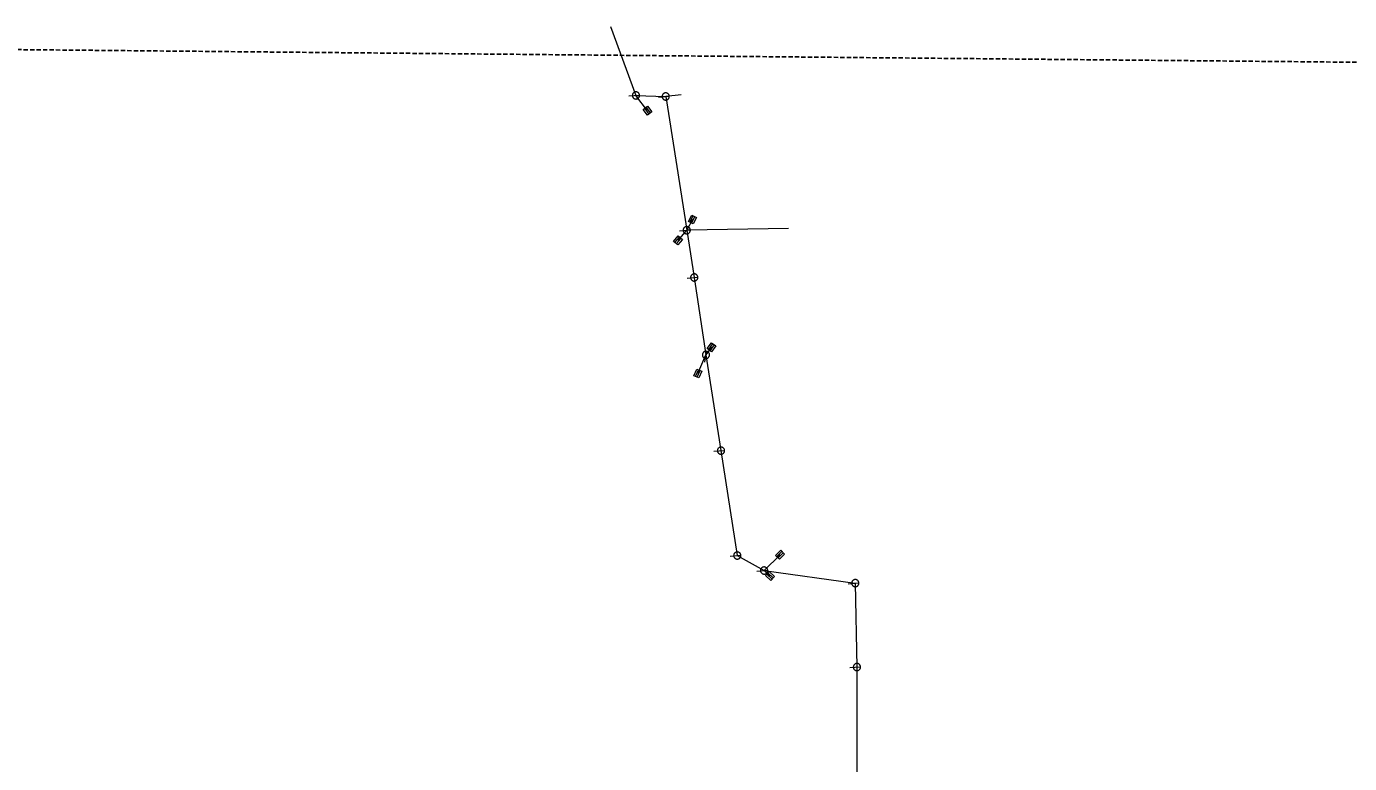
# Model space of a CAD drawing. Extents: x -807203 to -805207, y -993656 to -992505.
# Drawn here: x -806503.5 to -806136.1, y -992784.7 to -992580 of the extents above; entities that cross this region are included whole.
import ezdxf

# ---------------------------------------------------------------- set-up
doc = ezdxf.new("R2010")
doc.units = 0
doc.header["$LTSCALE"] = 0.4
doc.linetypes.add('MEDIUM_DASHED', pattern=[4.5, 3, -1.5])
for name, color, linetype, lineweight in [('11', 7, 'Continuous', 13), ('22', 7, 'Continuous', 13), ('63', 7, 'MEDIUM_DASHED', 25)]:
    doc.layers.add(name, color=color, linetype=linetype, lineweight=lineweight)

msp = doc.modelspace()

# ---------------------------------------------------------------- linework, layer by layer
at = {"layer": '11'}
for p, q in [((-806341.395, -992579.976), (-806334.288, -992599.134)), ((-806321.706, -992599.017), (-806326.019, -992599.43)), ((-806322.602, -992639.409), (-806320.182, -992636.584)), ((-806291.909, -992636.063), (-806320.182, -992636.584)), ((-806313.283, -992669.081), (-806314.845, -992671.212)), ((-806297.062, -992732.643), (-806298.698, -992731.117))]:
    msp.add_line(p, q, dxfattribs=at)
for points in [[(-806331.104, -992603.37), (-806334.288, -992599.134), (-806326.019, -992599.43), (-806320.182, -992636.584)], [(-806318.593, -992633.592), (-806320.182, -992636.584), (-806318.106, -992649.716), (-806314.845, -992671.212)], [(-806317.09, -992676.363), (-806314.845, -992671.212), (-806310.673, -992697.812)], [(-806310.673, -992697.812), (-806306.152, -992726.944), (-806298.698, -992731.117)], [(-806294.258, -992726.734), (-806298.698, -992731.117), (-806273.374, -992734.615)], [(-806273.374, -992734.615), (-806272.924, -992757.919), (-806272.971, -992806.424), (-806271.169, -992838.439)]]:
    msp.add_lwpolyline(points, dxfattribs=at)
at = {"layer": '22'}
for p, q in [((-806336.282, -992599.283), (-806333.291, -992599.059)), ((-806328.013, -992599.579), (-806325.022, -992599.355)), ((-806331.906, -992602.708), (-806330.704, -992604.306)), ((-806331.506, -992602.407), (-806330.304, -992604.006)), ((-806319.293, -992634.364), (-806318.355, -992632.598)), ((-806318.852, -992634.599), (-806317.914, -992632.832)), ((-806322.176, -992636.733), (-806319.185, -992636.509)), ((-806323.454, -992640.009), (-806322.153, -992638.491)), ((-806323.074, -992640.335), (-806321.773, -992638.816)), ((-806320.1, -992649.865), (-806317.109, -992649.641)), ((-806314.087, -992669.744), (-806312.905, -992668.131)), ((-806313.684, -992670.04), (-806312.501, -992668.427)), ((-806315.118, -992673.193), (-806314.708, -992670.221)), ((-806317.729, -992677.187), (-806316.93, -992675.353)), ((-806317.27, -992677.387), (-806316.471, -992675.553)), ((-806312.667, -992697.961), (-806309.676, -992697.737)), ((-806308.146, -992727.093), (-806305.155, -992726.869)), ((-806295.157, -992727.261), (-806293.734, -992725.856)), ((-806294.806, -992727.617), (-806293.383, -992726.212)), ((-806300.692, -992731.266), (-806297.701, -992731.042)), ((-806297.967, -992732.131), (-806296.504, -992733.495)), ((-806297.626, -992731.765), (-806296.163, -992733.13)), ((-806275.368, -992734.764), (-806272.377, -992734.54)), ((-806274.918, -992758.068), (-806271.927, -992757.844))]:
    msp.add_line(p, q, dxfattribs=at)
for points in [[(-806334.213, -992600.131), (-806334.105, -992600.117), (-806333.999, -992600.091), (-806333.895, -992600.053), (-806333.797, -992600.005), (-806333.705, -992599.946), (-806333.62, -992599.878), (-806333.542, -992599.8), (-806333.474, -992599.714), (-806333.415, -992599.622), (-806333.367, -992599.524), (-806333.33, -992599.421), (-806333.305, -992599.314), (-806333.291, -992599.205), (-806333.289, -992599.096), (-806333.299, -992598.986), (-806333.321, -992598.88), (-806333.354, -992598.775), (-806333.399, -992598.675), (-806333.455, -992598.581), (-806333.52, -992598.493), (-806333.595, -992598.413), (-806333.677, -992598.342), (-806333.768, -992598.279), (-806333.865, -992598.227), (-806333.966, -992598.187), (-806334.071, -992598.158), (-806334.18, -992598.14), (-806334.289, -992598.134), (-806334.399, -992598.14), (-806334.507, -992598.158), (-806334.612, -992598.187), (-806334.713, -992598.229), (-806334.809, -992598.28), (-806334.9, -992598.342), (-806334.983, -992598.414), (-806335.057, -992598.494), (-806335.123, -992598.582), (-806335.178, -992598.677), (-806335.222, -992598.776), (-806335.256, -992598.881), (-806335.278, -992598.988), (-806335.288, -992599.097), (-806335.285, -992599.207), (-806335.271, -992599.316), (-806335.245, -992599.422), (-806335.208, -992599.524), (-806335.16, -992599.623), (-806335.101, -992599.716), (-806335.032, -992599.801), (-806334.955, -992599.878), (-806334.87, -992599.947), (-806334.777, -992600.006), (-806334.679, -992600.054), (-806334.576, -992600.091), (-806334.47, -992600.117), (-806334.361, -992600.131), (-806334.251, -992600.133)], [(-806325.944, -992600.427), (-806325.836, -992600.413), (-806325.73, -992600.387), (-806325.626, -992600.349), (-806325.528, -992600.301), (-806325.436, -992600.242), (-806325.351, -992600.174), (-806325.273, -992600.096), (-806325.205, -992600.01), (-806325.146, -992599.918), (-806325.098, -992599.82), (-806325.061, -992599.717), (-806325.036, -992599.61), (-806325.022, -992599.501), (-806325.02, -992599.392), (-806325.03, -992599.282), (-806325.052, -992599.176), (-806325.085, -992599.071), (-806325.13, -992598.971), (-806325.186, -992598.877), (-806325.251, -992598.789), (-806325.326, -992598.709), (-806325.408, -992598.638), (-806325.499, -992598.575), (-806325.596, -992598.523), (-806325.697, -992598.483), (-806325.802, -992598.454), (-806325.911, -992598.436), (-806326.02, -992598.43), (-806326.13, -992598.436), (-806326.238, -992598.454), (-806326.343, -992598.483), (-806326.444, -992598.525), (-806326.54, -992598.576), (-806326.631, -992598.638), (-806326.714, -992598.71), (-806326.788, -992598.79), (-806326.854, -992598.878), (-806326.909, -992598.973), (-806326.953, -992599.072), (-806326.987, -992599.177), (-806327.009, -992599.284), (-806327.019, -992599.393), (-806327.016, -992599.503), (-806327.002, -992599.612), (-806326.976, -992599.718), (-806326.939, -992599.82), (-806326.891, -992599.919), (-806326.832, -992600.012), (-806326.763, -992600.097), (-806326.686, -992600.174), (-806326.601, -992600.243), (-806326.508, -992600.302), (-806326.41, -992600.35), (-806326.307, -992600.387), (-806326.201, -992600.413), (-806326.092, -992600.427), (-806325.982, -992600.429)], [(-806331.106, -992602.107), (-806329.905, -992603.706), (-806331.104, -992604.607), (-806332.305, -992603.008)], [(-806319.735, -992634.13), (-806318.797, -992632.363), (-806317.472, -992633.067), (-806318.41, -992634.833)], [(-806320.107, -992637.581), (-806319.999, -992637.567), (-806319.893, -992637.541), (-806319.789, -992637.503), (-806319.691, -992637.455), (-806319.599, -992637.396), (-806319.514, -992637.328), (-806319.436, -992637.25), (-806319.368, -992637.164), (-806319.309, -992637.072), (-806319.261, -992636.974), (-806319.224, -992636.871), (-806319.199, -992636.764), (-806319.185, -992636.655), (-806319.183, -992636.546), (-806319.193, -992636.436), (-806319.215, -992636.33), (-806319.248, -992636.225), (-806319.293, -992636.125), (-806319.349, -992636.031), (-806319.414, -992635.943), (-806319.489, -992635.863), (-806319.571, -992635.792), (-806319.662, -992635.729), (-806319.759, -992635.677), (-806319.86, -992635.637), (-806319.965, -992635.608), (-806320.074, -992635.59), (-806320.183, -992635.584), (-806320.293, -992635.59), (-806320.401, -992635.608), (-806320.506, -992635.637), (-806320.607, -992635.679), (-806320.703, -992635.73), (-806320.794, -992635.792), (-806320.877, -992635.864), (-806320.951, -992635.944), (-806321.017, -992636.032), (-806321.072, -992636.127), (-806321.116, -992636.226), (-806321.15, -992636.331), (-806321.172, -992636.438), (-806321.182, -992636.547), (-806321.179, -992636.657), (-806321.165, -992636.766), (-806321.139, -992636.872), (-806321.102, -992636.974), (-806321.054, -992637.073), (-806320.995, -992637.166), (-806320.926, -992637.251), (-806320.849, -992637.328), (-806320.764, -992637.397), (-806320.671, -992637.456), (-806320.573, -992637.504), (-806320.47, -992637.541), (-806320.364, -992637.567), (-806320.255, -992637.581), (-806320.145, -992637.583)], [(-806323.834, -992639.684), (-806322.532, -992638.165), (-806321.393, -992639.141), (-806322.695, -992640.66)], [(-806318.031, -992650.713), (-806317.923, -992650.699), (-806317.817, -992650.673), (-806317.713, -992650.635), (-806317.615, -992650.587), (-806317.523, -992650.528), (-806317.438, -992650.46), (-806317.36, -992650.382), (-806317.292, -992650.296), (-806317.233, -992650.204), (-806317.185, -992650.106), (-806317.148, -992650.003), (-806317.123, -992649.896), (-806317.109, -992649.787), (-806317.107, -992649.678), (-806317.117, -992649.568), (-806317.139, -992649.462), (-806317.172, -992649.357), (-806317.217, -992649.257), (-806317.273, -992649.163), (-806317.338, -992649.075), (-806317.413, -992648.995), (-806317.495, -992648.924), (-806317.586, -992648.861), (-806317.683, -992648.809), (-806317.784, -992648.769), (-806317.889, -992648.74), (-806317.998, -992648.722), (-806318.107, -992648.716), (-806318.217, -992648.722), (-806318.325, -992648.74), (-806318.43, -992648.769), (-806318.531, -992648.811), (-806318.627, -992648.862), (-806318.718, -992648.924), (-806318.801, -992648.996), (-806318.875, -992649.076), (-806318.941, -992649.164), (-806318.996, -992649.259), (-806319.04, -992649.358), (-806319.074, -992649.463), (-806319.096, -992649.57), (-806319.106, -992649.679), (-806319.103, -992649.789), (-806319.089, -992649.898), (-806319.063, -992650.004), (-806319.026, -992650.106), (-806318.978, -992650.205), (-806318.919, -992650.298), (-806318.85, -992650.383), (-806318.773, -992650.46), (-806318.688, -992650.529), (-806318.595, -992650.588), (-806318.497, -992650.636), (-806318.394, -992650.673), (-806318.288, -992650.699), (-806318.179, -992650.713), (-806318.069, -992650.715)], [(-806314.49, -992669.449), (-806313.308, -992667.836), (-806312.098, -992668.722), (-806313.281, -992670.335)], [(-806313.854, -992671.349), (-806313.845, -992671.24), (-806313.848, -992671.131), (-806313.863, -992671.021), (-806313.889, -992670.916), (-806313.927, -992670.813), (-806313.976, -992670.715), (-806314.036, -992670.623), (-806314.106, -992670.539), (-806314.184, -992670.461), (-806314.269, -992670.394), (-806314.362, -992670.336), (-806314.462, -992670.289), (-806314.565, -992670.252), (-806314.671, -992670.227), (-806314.78, -992670.214), (-806314.889, -992670.213), (-806314.999, -992670.224), (-806315.106, -992670.246), (-806315.21, -992670.281), (-806315.309, -992670.326), (-806315.403, -992670.383), (-806315.49, -992670.448), (-806315.57, -992670.524), (-806315.641, -992670.607), (-806315.702, -992670.698), (-806315.753, -992670.795), (-806315.793, -992670.897), (-806315.822, -992671.002), (-806315.839, -992671.111), (-806315.844, -992671.22), (-806315.838, -992671.329), (-806315.818, -992671.437), (-806315.789, -992671.542), (-806315.747, -992671.644), (-806315.694, -992671.74), (-806315.631, -992671.829), (-806315.559, -992671.912), (-806315.478, -992671.986), (-806315.39, -992672.05), (-806315.295, -992672.105), (-806315.195, -992672.149), (-806315.091, -992672.181), (-806314.982, -992672.202), (-806314.874, -992672.211), (-806314.764, -992672.208), (-806314.656, -992672.194), (-806314.55, -992672.167), (-806314.446, -992672.129), (-806314.349, -992672.08), (-806314.257, -992672.021), (-806314.171, -992671.952), (-806314.095, -992671.874), (-806314.027, -992671.788), (-806313.969, -992671.695), (-806313.922, -992671.597), (-806313.885, -992671.493), (-806313.86, -992671.386)], [(-806318.187, -992676.987), (-806317.388, -992675.154), (-806316.013, -992675.753), (-806316.812, -992677.586)], [(-806310.598, -992698.809), (-806310.49, -992698.795), (-806310.384, -992698.769), (-806310.28, -992698.731), (-806310.182, -992698.683), (-806310.09, -992698.624), (-806310.005, -992698.556), (-806309.927, -992698.478), (-806309.859, -992698.392), (-806309.8, -992698.3), (-806309.752, -992698.202), (-806309.715, -992698.099), (-806309.69, -992697.992), (-806309.676, -992697.883), (-806309.674, -992697.774), (-806309.684, -992697.664), (-806309.706, -992697.558), (-806309.739, -992697.453), (-806309.784, -992697.353), (-806309.84, -992697.259), (-806309.905, -992697.171), (-806309.98, -992697.091), (-806310.062, -992697.02), (-806310.153, -992696.957), (-806310.25, -992696.905), (-806310.351, -992696.865), (-806310.456, -992696.836), (-806310.565, -992696.818), (-806310.674, -992696.812), (-806310.784, -992696.818), (-806310.892, -992696.836), (-806310.997, -992696.865), (-806311.098, -992696.907), (-806311.194, -992696.958), (-806311.285, -992697.02), (-806311.368, -992697.092), (-806311.442, -992697.172), (-806311.508, -992697.26), (-806311.563, -992697.355), (-806311.607, -992697.454), (-806311.641, -992697.559), (-806311.663, -992697.666), (-806311.673, -992697.775), (-806311.67, -992697.885), (-806311.656, -992697.994), (-806311.63, -992698.1), (-806311.593, -992698.202), (-806311.545, -992698.301), (-806311.486, -992698.394), (-806311.417, -992698.479), (-806311.34, -992698.556), (-806311.255, -992698.625), (-806311.162, -992698.684), (-806311.064, -992698.732), (-806310.961, -992698.769), (-806310.855, -992698.795), (-806310.746, -992698.809), (-806310.636, -992698.811)], [(-806306.077, -992727.941), (-806305.969, -992727.927), (-806305.863, -992727.901), (-806305.759, -992727.863), (-806305.661, -992727.815), (-806305.569, -992727.756), (-806305.484, -992727.688), (-806305.406, -992727.61), (-806305.338, -992727.524), (-806305.279, -992727.432), (-806305.231, -992727.334), (-806305.194, -992727.231), (-806305.169, -992727.124), (-806305.155, -992727.015), (-806305.153, -992726.906), (-806305.163, -992726.796), (-806305.185, -992726.69), (-806305.218, -992726.585), (-806305.263, -992726.485), (-806305.319, -992726.391), (-806305.384, -992726.303), (-806305.459, -992726.223), (-806305.541, -992726.152), (-806305.632, -992726.089), (-806305.729, -992726.037), (-806305.83, -992725.997), (-806305.935, -992725.968), (-806306.044, -992725.95), (-806306.153, -992725.944), (-806306.263, -992725.95), (-806306.371, -992725.968), (-806306.476, -992725.997), (-806306.577, -992726.039), (-806306.673, -992726.09), (-806306.764, -992726.152), (-806306.847, -992726.224), (-806306.921, -992726.304), (-806306.987, -992726.392), (-806307.042, -992726.487), (-806307.086, -992726.586), (-806307.12, -992726.691), (-806307.142, -992726.798), (-806307.152, -992726.907), (-806307.149, -992727.017), (-806307.135, -992727.126), (-806307.109, -992727.232), (-806307.072, -992727.334), (-806307.024, -992727.433), (-806306.965, -992727.526), (-806306.896, -992727.611), (-806306.819, -992727.688), (-806306.734, -992727.757), (-806306.641, -992727.816), (-806306.543, -992727.864), (-806306.44, -992727.901), (-806306.334, -992727.927), (-806306.225, -992727.941), (-806306.115, -992727.943)], [(-806295.508, -992726.905), (-806294.085, -992725.5), (-806293.031, -992726.568), (-806294.455, -992727.973)], [(-806298.623, -992732.114), (-806298.515, -992732.1), (-806298.409, -992732.074), (-806298.305, -992732.036), (-806298.207, -992731.988), (-806298.115, -992731.929), (-806298.03, -992731.861), (-806297.952, -992731.783), (-806297.884, -992731.697), (-806297.825, -992731.605), (-806297.777, -992731.507), (-806297.74, -992731.404), (-806297.715, -992731.297), (-806297.701, -992731.188), (-806297.699, -992731.079), (-806297.709, -992730.969), (-806297.731, -992730.863), (-806297.764, -992730.758), (-806297.809, -992730.658), (-806297.865, -992730.564), (-806297.93, -992730.476), (-806298.005, -992730.396), (-806298.087, -992730.325), (-806298.178, -992730.262), (-806298.275, -992730.21), (-806298.376, -992730.17), (-806298.481, -992730.141), (-806298.59, -992730.123), (-806298.699, -992730.117), (-806298.809, -992730.123), (-806298.917, -992730.141), (-806299.022, -992730.17), (-806299.123, -992730.212), (-806299.219, -992730.263), (-806299.31, -992730.325), (-806299.393, -992730.397), (-806299.467, -992730.477), (-806299.533, -992730.565), (-806299.588, -992730.66), (-806299.632, -992730.759), (-806299.666, -992730.864), (-806299.688, -992730.971), (-806299.698, -992731.08), (-806299.695, -992731.19), (-806299.681, -992731.299), (-806299.655, -992731.405), (-806299.618, -992731.507), (-806299.57, -992731.606), (-806299.511, -992731.699), (-806299.442, -992731.784), (-806299.365, -992731.861), (-806299.28, -992731.93), (-806299.187, -992731.989), (-806299.089, -992732.037), (-806298.986, -992732.074), (-806298.88, -992732.1), (-806298.771, -992732.114), (-806298.661, -992732.116)], [(-806297.285, -992731.4), (-806295.822, -992732.764), (-806296.845, -992733.861), (-806298.308, -992732.497)], [(-806273.299, -992735.612), (-806273.191, -992735.598), (-806273.085, -992735.572), (-806272.981, -992735.534), (-806272.883, -992735.486), (-806272.791, -992735.427), (-806272.706, -992735.359), (-806272.628, -992735.281), (-806272.56, -992735.195), (-806272.501, -992735.103), (-806272.453, -992735.005), (-806272.416, -992734.902), (-806272.391, -992734.795), (-806272.377, -992734.686), (-806272.375, -992734.577), (-806272.385, -992734.467), (-806272.407, -992734.361), (-806272.44, -992734.256), (-806272.485, -992734.156), (-806272.541, -992734.062), (-806272.606, -992733.974), (-806272.681, -992733.894), (-806272.763, -992733.823), (-806272.854, -992733.76), (-806272.951, -992733.708), (-806273.052, -992733.668), (-806273.157, -992733.639), (-806273.266, -992733.621), (-806273.375, -992733.615), (-806273.485, -992733.621), (-806273.593, -992733.639), (-806273.698, -992733.668), (-806273.799, -992733.71), (-806273.895, -992733.761), (-806273.986, -992733.823), (-806274.069, -992733.895), (-806274.143, -992733.975), (-806274.209, -992734.063), (-806274.264, -992734.158), (-806274.308, -992734.257), (-806274.342, -992734.362), (-806274.364, -992734.469), (-806274.374, -992734.578), (-806274.371, -992734.688), (-806274.357, -992734.797), (-806274.331, -992734.903), (-806274.294, -992735.005), (-806274.246, -992735.104), (-806274.187, -992735.197), (-806274.118, -992735.282), (-806274.041, -992735.359), (-806273.956, -992735.428), (-806273.863, -992735.487), (-806273.765, -992735.535), (-806273.662, -992735.572), (-806273.556, -992735.598), (-806273.447, -992735.612), (-806273.337, -992735.614)], [(-806272.849, -992758.916), (-806272.741, -992758.902), (-806272.635, -992758.876), (-806272.531, -992758.838), (-806272.433, -992758.79), (-806272.341, -992758.731), (-806272.256, -992758.663), (-806272.178, -992758.585), (-806272.11, -992758.499), (-806272.051, -992758.407), (-806272.003, -992758.309), (-806271.966, -992758.206), (-806271.941, -992758.099), (-806271.927, -992757.99), (-806271.925, -992757.881), (-806271.935, -992757.771), (-806271.957, -992757.665), (-806271.99, -992757.56), (-806272.035, -992757.46), (-806272.091, -992757.366), (-806272.156, -992757.278), (-806272.231, -992757.198), (-806272.313, -992757.127), (-806272.404, -992757.064), (-806272.501, -992757.012), (-806272.602, -992756.972), (-806272.707, -992756.943), (-806272.816, -992756.925), (-806272.925, -992756.919), (-806273.035, -992756.925), (-806273.143, -992756.943), (-806273.248, -992756.972), (-806273.349, -992757.014), (-806273.445, -992757.065), (-806273.536, -992757.127), (-806273.619, -992757.199), (-806273.693, -992757.279), (-806273.759, -992757.367), (-806273.814, -992757.462), (-806273.858, -992757.561), (-806273.892, -992757.666), (-806273.914, -992757.773), (-806273.924, -992757.882), (-806273.921, -992757.992), (-806273.907, -992758.101), (-806273.881, -992758.207), (-806273.844, -992758.309), (-806273.796, -992758.408), (-806273.737, -992758.501), (-806273.668, -992758.586), (-806273.591, -992758.663), (-806273.506, -992758.732), (-806273.413, -992758.791), (-806273.315, -992758.839), (-806273.212, -992758.876), (-806273.106, -992758.902), (-806272.997, -992758.916), (-806272.887, -992758.918)]]:
    msp.add_lwpolyline(points, close=True, dxfattribs=at)
at = {"layer": '63'}
msp.add_lwpolyline([(-807189.02, -992945.815), (-806576.348, -992585.749), (-806576.348, -992585.749), (-805244.939, -992598.309), (-805244.939, -992598.309), (-805207.257, -992947.211), (-805207.257, -992947.211), (-805210.049, -993545.926), (-805210.049, -993545.926), (-805797.599, -993596.168), (-805797.599, -993596.168), (-807062.019, -993558.487), (-807062.019, -993558.487)], close=True, dxfattribs=at)

doc.saveas('drawing.dxf')
